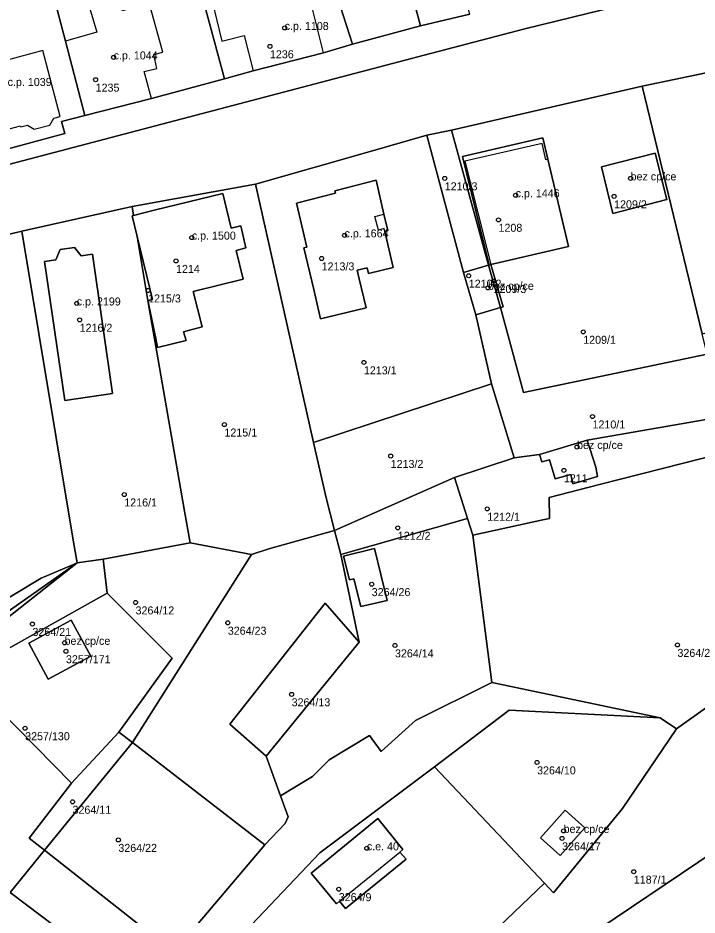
# Model space of a CAD drawing. Extents: x -878211 to -870363, y -1058464 to -1052522.
# Drawn here: x -875591.8 to -875506.9, y -1056330.6 to -1056218.5 of the extents above; entities that cross this region are included whole.
import ezdxf

# ---------------------------------------------------------------- set-up
doc = ezdxf.new("R2010")
doc.units = 0
for name, color, linetype in [('Vrstva 50', 7, 'Continuous'), ('Vrstva 51', 7, 'Continuous'), ('Vrstva 52', 7, 'Continuous')]:
    doc.layers.add(name, color=color, linetype=linetype)

msp = doc.modelspace()

# ---------------------------------------------------------------- linework, layer by layer
at = {"layer": 'Vrstva 50'}
for centre in [(-875558.5, -1056219.75994), (-875560.34, -1056222.05994), (-875579.88, -1056223.43994), (-875582.13, -1056226.22994), (-875538.49, -1056238.55994), (-875515.26, -1056238.55994), (-875529.63, -1056240.66994), (-875517.32, -1056240.80994), (-875531.77, -1056243.73994), (-875570.11, -1056245.95994), (-875551.02, -1056245.67994), (-875553.88, -1056248.56994), (-875572.08, -1056248.87994), (-875535.49, -1056250.72994), (-875532.39, -1056251.38994), (-875575.57, -1056252.56994), (-875533.08, -1056252.23994), (-875584.49, -1056254.18994), (-875584.13, -1056256.23994), (-875521.18, -1056257.73994), (-875548.6, -1056261.55994), (-875520.02, -1056268.31994), (-875566.03, -1056269.32994), (-875521.95, -1056272.12994), (-875545.25, -1056273.25994), (-875523.6, -1056275.04994), (-875578.55, -1056278.06994), (-875533.18, -1056279.85994), (-875544.36, -1056282.22994), (-875547.62, -1056289.26994), (-875577.14, -1056291.55994), (-875590.03, -1056294.24994), (-875565.61, -1056294.09994), (-875586.02, -1056296.59994), (-875585.84, -1056297.65994), (-875544.71, -1056296.92994), (-875509.4, -1056296.86994), (-875557.63, -1056303.03994), (-875590.94, -1056307.27994), (-875526.95, -1056311.54994), (-875585.02, -1056316.46994), (-875523.63, -1056320.10994), (-875579.29, -1056321.23994), (-875523.82, -1056321.03994), (-875548.23, -1056322.27994), (-875514.86, -1056325.19994), (-875551.74, -1056327.38994)]:
    msp.add_circle(centre, 0.25, dxfattribs=at)
at = {"layer": 'Vrstva 51'}
for points in [[(-875535.34, -1056218.02), (-875537.42, -1056209.89), (-875535.73, -1056209.44), (-875536.5, -1056206.5), (-875535.17, -1056203.38), (-875542.93, -1056205.06), (-875544.35, -1056199), (-875542.33, -1056196.53), (-875547.41, -1056197.68), (-875541.53, -1056219.49)], [(-875550.04, -1056221.77), (-875541.53, -1056219.49), (-875547.41, -1056197.68), (-875557.15, -1056199.6)], [(-875550.04, -1056221.77), (-875557.15, -1056199.6), (-875558.98, -1056199.96), (-875565.88, -1056201.17), (-875572.25, -1056202.45), (-875570.86, -1056208.22), (-875566.04, -1056226.13), (-875562.43, -1056225.1), (-875553.63, -1056222.88)], [(-875575.16, -1056228.56), (-875566.04, -1056226.13), (-875570.86, -1056208.22), (-875572.25, -1056202.45), (-875579.22, -1056203.75), (-875582.11, -1056204.35), (-875590.07, -1056205.98), (-875588.74, -1056210.62), (-875588.64, -1056210.95), (-875585.89, -1056221.43), (-875583.48, -1056230.71)], [(-875586.38, -1056231.46), (-875583.48, -1056230.71), (-875585.89, -1056221.43), (-875588.64, -1056210.95), (-875588.74, -1056210.62), (-875590.07, -1056205.98), (-875591.96, -1056206), (-875592.1, -1056205.15), (-875592.76, -1056205.13), (-875596.8, -1056205.03), (-875604.96, -1056205.95), (-875602.89, -1056213.43), (-875600.54, -1056221.93), (-875598.52, -1056229.84), (-875596.83, -1056235.88), (-875585.96, -1056232.94)], [(-875506.3, -1056258), (-875494.52, -1056254.85), (-875482.73, -1056251.69), (-875489.8, -1056222.05), (-875513.82, -1056227.05)], [(-875506.3, -1056258), (-875513.82, -1056227.05), (-875537.65, -1056232.55), (-875533.04, -1056249.41), (-875532.94, -1056249.39), (-875536.29, -1056235.81), (-875526.24, -1056233.49), (-875525.61, -1056236.17), (-875523.04, -1056247.06), (-875532.75, -1056249.33), (-875531.19, -1056254.59), (-875531.52, -1056254.69), (-875528.65, -1056265.31), (-875505.68, -1056260.52)], [(-875536.13, -1056250.31), (-875533.04, -1056249.41), (-875537.65, -1056232.55), (-875540.74, -1056233.15)], [(-875532.63, -1056264.23), (-875534.6, -1056255.61), (-875536.13, -1056250.31), (-875540.74, -1056233.15), (-875547.53, -1056235.13), (-875562.16, -1056239.29), (-875554.91, -1056271.57)], [(-875532.94, -1056249.39), (-875532.75, -1056249.33), (-875523.04, -1056247.06), (-875525.61, -1056236.17), (-875526.24, -1056233.49), (-875536.29, -1056235.81)], [(-875517.49, -1056242.95), (-875518.88, -1056237.11), (-875512.2, -1056235.4), (-875510.71, -1056241.21)], [(-875517.49, -1056242.95), (-875510.71, -1056241.21), (-875512.2, -1056235.4), (-875518.88, -1056237.11)], [(-875552.27, -1056282.57), (-875553.32, -1056278.5), (-875554.91, -1056271.57), (-875562.16, -1056239.29), (-875577.58, -1056242.07), (-875577.39, -1056243.18), (-875574.8, -1056242.55), (-875566.25, -1056240.46), (-875565.18, -1056244.76), (-875563.96, -1056244.48), (-875563.37, -1056247.25), (-875564.57, -1056247.55), (-875563.67, -1056251.17), (-875569.92, -1056252.7), (-875568.8, -1056257.11), (-875571.14, -1056257.73), (-875570.82, -1056258.8), (-875574.39, -1056259.68), (-875574.62, -1056258.55), (-875575.59, -1056253.82), (-875571.02, -1056280.15), (-875570.3, -1056284.09), (-875562.64, -1056285.57), (-875560.48, -1056284.86)], [(-875556.11, -1056247.24), (-875555.74, -1056247.15), (-875557.02, -1056241.66), (-875552.14, -1056240.42), (-875552.22, -1056240.1), (-875547.07, -1056238.79), (-875546.09, -1056243.02), (-875545.6, -1056245.09), (-875545.98, -1056245.19), (-875544.94, -1056249.71), (-875548.01, -1056250.44), (-875548.17, -1056249.75), (-875549.42, -1056250.04), (-875549.17, -1056251.11), (-875548.31, -1056254.72), (-875554.01, -1056256.09), (-875554.87, -1056252.45)], [(-875556.11, -1056247.24), (-875554.87, -1056252.45), (-875554.01, -1056256.09), (-875548.31, -1056254.72), (-875549.17, -1056251.11), (-875549.42, -1056250.04), (-875548.17, -1056249.75), (-875548.01, -1056250.44), (-875544.94, -1056249.71), (-875545.98, -1056245.19), (-875545.6, -1056245.09), (-875546.09, -1056243.02), (-875547.07, -1056238.79), (-875552.22, -1056240.1), (-875552.14, -1056240.42), (-875557.02, -1056241.66), (-875555.74, -1056247.15)], [(-875576.93, -1056245.83), (-875575.04, -1056253.7), (-875575.59, -1056253.82), (-875574.62, -1056258.55), (-875574.39, -1056259.68), (-875570.82, -1056258.8), (-875571.14, -1056257.73), (-875568.8, -1056257.11), (-875569.92, -1056252.7), (-875563.67, -1056251.17), (-875564.57, -1056247.55), (-875563.37, -1056247.25), (-875563.96, -1056244.48), (-875565.18, -1056244.76), (-875566.25, -1056240.46), (-875574.8, -1056242.55), (-875577.39, -1056243.18), (-875577.56, -1056243.22)], [(-875570.3, -1056284.09), (-875571.02, -1056280.15), (-875575.59, -1056253.82), (-875576.93, -1056245.83), (-875577.56, -1056243.22), (-875577.39, -1056243.18), (-875577.58, -1056242.07), (-875591.34, -1056245.14), (-875584.92, -1056283.75), (-875584.44, -1056286.61), (-875581.2, -1056286.16)], [(-875627.65, -1056278.13), (-875626.03, -1056285.45), (-875621.48, -1056302.6), (-875604.28, -1056297.72), (-875588.95, -1056288.51), (-875585.2, -1056286.93), (-875584.44, -1056286.61), (-875584.92, -1056283.75), (-875591.34, -1056245.14), (-875611.38, -1056250.03), (-875609, -1056252.61), (-875606.53, -1056264.45), (-875608, -1056264.76), (-875616.38, -1056266.78), (-875616.43, -1056266.54), (-875620.89, -1056267.5), (-875621.56, -1056264.48), (-875617.09, -1056263.51), (-875619.28, -1056253.4), (-875619.59, -1056251.97), (-875633.64, -1056255.3), (-875633.44, -1056256.06)], [(-875575.59, -1056253.82), (-875575.04, -1056253.7), (-875576.93, -1056245.83)], [(-875588.52, -1056248.94), (-875587.11, -1056248.73), (-875586.56, -1056247.43), (-875584.78, -1056247.18), (-875583.93, -1056248.25), (-875582.53, -1056248.04), (-875580.03, -1056265.43), (-875585.96, -1056266.3)], [(-875588.52, -1056248.94), (-875585.96, -1056266.3), (-875580.03, -1056265.43), (-875582.53, -1056248.04), (-875583.93, -1056248.25), (-875584.78, -1056247.18), (-875586.56, -1056247.43), (-875587.11, -1056248.73)], [(-875536.13, -1056250.31), (-875534.6, -1056255.61), (-875531.52, -1056254.69), (-875533.04, -1056249.41)], [(-875533.04, -1056249.41), (-875531.52, -1056254.69), (-875531.19, -1056254.59), (-875532.75, -1056249.33), (-875532.94, -1056249.39)], [(-875526.64, -1056273.08), (-875520.69, -1056271.27), (-875502.95, -1056268.17), (-875504.74, -1056264.41), (-875505.68, -1056260.52), (-875528.65, -1056265.31), (-875531.52, -1056254.69), (-875534.6, -1056255.61), (-875532.63, -1056264.23), (-875529.8, -1056273.48)], [(-875554.91, -1056271.57), (-875553.32, -1056278.5), (-875552.27, -1056282.57), (-875537.28, -1056275.95), (-875529.8, -1056273.48), (-875532.63, -1056264.23)], [(-875519.39, -1056275.83), (-875522.49, -1056276.71), (-875522.73, -1056275.56), (-875524.7, -1056276.1), (-875525.38, -1056273.71), (-875526.36, -1056273.99), (-875526.64, -1056273.08), (-875529.8, -1056273.48), (-875537.28, -1056275.95), (-875535.63, -1056281.06), (-875535, -1056283.13), (-875526.21, -1056281.22), (-875525.41, -1056281.05), (-875525.43, -1056278.43), (-875519.13, -1056276.83), (-875501.1, -1056272.24), (-875502.95, -1056268.17), (-875520.69, -1056271.27), (-875519.6, -1056274.64)], [(-875526.64, -1056273.08), (-875526.36, -1056273.99), (-875525.38, -1056273.71), (-875524.7, -1056276.1), (-875522.73, -1056275.56), (-875522.49, -1056276.71), (-875519.39, -1056275.83), (-875519.6, -1056274.64), (-875520.69, -1056271.27)], [(-875551.49, -1056285.55), (-875535.63, -1056281.06), (-875537.28, -1056275.95), (-875552.27, -1056282.57)], [(-875535, -1056283.13), (-875535.63, -1056281.06), (-875551.49, -1056285.55), (-875549.18, -1056296.51), (-875560.81, -1056310.75), (-875559.01, -1056315.72), (-875555.02, -1056313.3), (-875552.95, -1056311.22), (-875547.89, -1056308.16), (-875546.44, -1056310.19), (-875542.15, -1056306.3), (-875532.6, -1056301.54)], [(-875560.48, -1056284.86), (-875562.64, -1056285.57), (-875577.51, -1056309.07), (-875560.98, -1056321.86), (-875558.42, -1056319.16), (-875558.05, -1056318.34), (-875559.01, -1056315.72), (-875560.81, -1056310.75), (-875565.36, -1056306.77), (-875553.42, -1056291.66), (-875549.18, -1056296.51), (-875551.49, -1056285.55), (-875552.27, -1056282.57)], [(-875581.2, -1056286.16), (-875580.7, -1056290.38), (-875572.55, -1056298.53), (-875579.21, -1056307.75), (-875577.51, -1056309.07), (-875562.64, -1056285.57), (-875570.3, -1056284.09)], [(-875550.41, -1056288.72), (-875551.13, -1056285.78), (-875547.26, -1056284.83), (-875545.68, -1056291.29), (-875548.98, -1056292.06), (-875549.87, -1056288.59)], [(-875550.41, -1056288.72), (-875549.87, -1056288.59), (-875548.98, -1056292.06), (-875545.68, -1056291.29), (-875547.26, -1056284.83), (-875551.13, -1056285.78)], [(-875584.44, -1056286.61), (-875603.67, -1056301.75), (-875616.02, -1056310.25), (-875598.65, -1056300.43), (-875580.7, -1056290.38), (-875581.2, -1056286.16)], [(-875585.2, -1056286.93), (-875588.95, -1056288.51), (-875604.28, -1056297.72), (-875621.48, -1056302.6), (-875633.03, -1056304.67), (-875643.13, -1056304.67), (-875641.18, -1056313.35), (-875639.67, -1056321.63), (-875642.54, -1056328.24), (-875640.83, -1056329.12), (-875634.86, -1056321.67), (-875636.39, -1056320.42), (-875631.99, -1056314.79), (-875629.37, -1056316.73), (-875627.3, -1056312.52), (-875614.95, -1056305.97), (-875603.83, -1056300.24), (-875584.44, -1056286.61)], [(-875603.67, -1056301.75), (-875584.44, -1056286.61), (-875603.83, -1056300.24), (-875614.95, -1056305.97), (-875627.3, -1056312.52), (-875629.37, -1056316.73), (-875627.63, -1056318.01), (-875625.52, -1056317.14), (-875617.71, -1056311.41), (-875616.02, -1056310.25)], [(-875598.65, -1056300.43), (-875585.14, -1056314.13), (-875579.21, -1056307.75), (-875572.55, -1056298.53), (-875580.7, -1056290.38)], [(-875560.81, -1056310.75), (-875549.18, -1056296.51), (-875553.42, -1056291.66), (-875565.36, -1056306.77)], [(-875588.06, -1056301.14), (-875582.75, -1056298.27), (-875585.17, -1056293.78), (-875590.47, -1056296.66)], [(-875588.06, -1056301.14), (-875590.47, -1056296.66), (-875585.17, -1056293.78), (-875582.75, -1056298.27)], [(-875598.65, -1056300.43), (-875616.02, -1056310.25), (-875592.83, -1056327.79), (-875588.51, -1056322.53), (-875590.45, -1056321), (-875585.14, -1056314.13)], [(-875509.54, -1056307.36), (-875511.55, -1056305.98), (-875530.44, -1056305.02), (-875539.77, -1056312.09), (-875526.04, -1056326.63), (-875524.89, -1056327.84), (-875516.29, -1056317.32)], [(-875577.51, -1056309.07), (-875579.21, -1056307.75), (-875585.14, -1056314.13), (-875590.45, -1056321), (-875588.51, -1056322.53)], [(-875560.98, -1056321.86), (-875577.51, -1056309.07), (-875588.51, -1056322.53), (-875573.78, -1056334.14), (-875572.32, -1056335.22)], [(-875539.77, -1056312.09), (-875554.11, -1056322.85), (-875566.54, -1056335.93), (-875550.17, -1056350.46), (-875537.48, -1056337.59), (-875526.04, -1056326.63)], [(-875526.5, -1056320.97), (-875523.44, -1056317.52), (-875520.98, -1056319.71), (-875524.05, -1056323.16)], [(-875526.5, -1056320.97), (-875524.05, -1056323.16), (-875520.98, -1056319.71), (-875523.44, -1056317.52)], [(-875544.11, -1056322.74), (-875543.73, -1056322.43), (-875546.86, -1056318.57), (-875555.18, -1056325.37), (-875552.03, -1056329.21), (-875551.65, -1056328.9), (-875550.89, -1056329.82), (-875543.31, -1056323.65)], [(-875544.11, -1056322.74), (-875543.31, -1056323.65), (-875550.89, -1056329.82), (-875551.65, -1056328.9), (-875552.03, -1056329.21), (-875555.18, -1056325.37), (-875546.86, -1056318.57), (-875543.73, -1056322.43)], [(-875588.51, -1056322.53), (-875592.83, -1056327.79), (-875577.49, -1056339.39), (-875573.78, -1056334.14)], [(-875565.35, -1056373.86), (-875555.26, -1056383.73), (-875541.31, -1056375.12), (-875531.82, -1056371.99), (-875520.61, -1056369.18), (-875525.82, -1056349.47), (-875501.96, -1056342.97), (-875503.24, -1056337.88), (-875504.56, -1056334.43), (-875504.67, -1056322.59), (-875521.41, -1056333.83), (-875540.21, -1056349.03)], [(-875577.49, -1056339.39), (-875592.83, -1056327.79), (-875599.51, -1056336.25), (-875583.55, -1056347.97)]]:
    msp.add_lwpolyline(points, close=True, dxfattribs=at)
for points in [[(-875507, -1056214.58), (-875528.47, -1056219.85), (-875541.05, -1056223.17), (-875601.76, -1056239.12), (-875602.58, -1056239.02), (-875603.21, -1056238.75), (-875604.5, -1056237.83), (-875615.89, -1056240.16), (-875638.93, -1056245.15), (-875645.38, -1056246.43), (-875653.18, -1056248.09), (-875666.04, -1056249.45), (-875673.94, -1056250.18), (-875689.91, -1056251.66), (-875703.39, -1056253.02), (-875711.05, -1056253.52), (-875739.4, -1056255.45), (-875742.77, -1056255.38), (-875758.54, -1056255.86)], [(-875535.34, -1056218.02), (-875541.53, -1056219.49), (-875550.04, -1056221.77), (-875553.63, -1056222.88), (-875562.43, -1056225.1), (-875566.04, -1056226.13), (-875575.16, -1056228.56), (-875583.48, -1056230.71), (-875586.38, -1056231.46), (-875585.96, -1056232.94), (-875596.83, -1056235.88), (-875602.28, -1056237.37), (-875604.5, -1056237.83), (-875603.21, -1056238.75), (-875602.58, -1056239.02), (-875601.76, -1056239.12), (-875541.05, -1056223.17), (-875528.47, -1056219.85), (-875507, -1056214.58)], [(-875611.38, -1056250.03), (-875591.34, -1056245.14), (-875577.58, -1056242.07), (-875562.16, -1056239.29), (-875547.53, -1056235.13), (-875540.74, -1056233.15), (-875537.65, -1056232.55), (-875513.82, -1056227.05), (-875489.8, -1056222.05), (-875466.82, -1056219.59), (-875449.74, -1056220.14), (-875442.2, -1056221.48), (-875436.42, -1056222.58), (-875426.44, -1056224.56), (-875415.46, -1056226.72), (-875407.14, -1056228.36)], [(-875501.1, -1056272.24), (-875519.13, -1056276.83), (-875525.43, -1056278.43), (-875525.41, -1056281.05), (-875526.21, -1056281.22), (-875535, -1056283.13), (-875532.6, -1056301.54), (-875531.39, -1056301.8), (-875511.55, -1056305.98), (-875509.54, -1056307.36), (-875494.44, -1056296.62)], [(-875494.44, -1056296.62), (-875509.54, -1056307.36), (-875516.29, -1056317.32), (-875524.89, -1056327.84), (-875526.04, -1056326.63), (-875537.48, -1056337.59)], [(-875566.54, -1056335.93), (-875554.11, -1056322.85), (-875539.77, -1056312.09), (-875530.44, -1056305.02), (-875511.55, -1056305.98), (-875531.39, -1056301.8), (-875532.6, -1056301.54), (-875542.15, -1056306.3), (-875546.44, -1056310.19), (-875547.89, -1056308.16), (-875552.95, -1056311.22), (-875555.02, -1056313.3), (-875559.01, -1056315.72), (-875558.05, -1056318.34), (-875558.42, -1056319.16), (-875560.98, -1056321.86), (-875572.32, -1056335.22)], [(-875521.41, -1056333.83), (-875504.67, -1056322.59)]]:
    msp.add_lwpolyline(points, dxfattribs=at)
at = {"layer": 'Vrstva 52'}
for points in [[(-875564.33, -1056216.67), (-875567.3, -1056217.47), (-875566.36, -1056221.39), (-875563.58, -1056220.7), (-875562.43, -1056225.1), (-875553.63, -1056222.88), (-875555.74, -1056214.48), (-875562.51, -1056216.3), (-875562.91, -1056214.81), (-875564.7, -1056215.3)], [(-875585.89, -1056221.43), (-875583.48, -1056230.71), (-875575.16, -1056228.56), (-875576.05, -1056225.19), (-875574.49, -1056224.82), (-875574.86, -1056223.08), (-875573.72, -1056222.78), (-875575.43, -1056216.61), (-875578.79, -1056217.6), (-875579.22, -1056216.14), (-875582.88, -1056217.21), (-875581.98, -1056220.28)], [(-875593.35, -1056223.82), (-875594.4, -1056219.85), (-875596.12, -1056220.33), (-875596.01, -1056220.71), (-875600.54, -1056221.93), (-875598.52, -1056229.84), (-875596.9, -1056229.43), (-875595.95, -1056233.17), (-875591.51, -1056231.99), (-875591.48, -1056232.12), (-875590.66, -1056231.9), (-875589.82, -1056232.41), (-875587.86, -1056231.89), (-875587.36, -1056231.03), (-875586.56, -1056230.81), (-875588.72, -1056222.59)], [(-875526.33, -1056234.18), (-875535.99, -1056236.41), (-875532.75, -1056249.33), (-875523.04, -1056247.06), (-875525.61, -1056236.17), (-875525.85, -1056236.23)], [(-875512.2, -1056235.4), (-875518.88, -1056237.11), (-875517.49, -1056242.95), (-875510.71, -1056241.21)], [(-875557.02, -1056241.66), (-875555.74, -1056247.15), (-875556.11, -1056247.24), (-875554.87, -1056252.45), (-875554.01, -1056256.09), (-875548.31, -1056254.72), (-875549.17, -1056251.11), (-875549.42, -1056250.04), (-875548.17, -1056249.75), (-875548.01, -1056250.44), (-875544.94, -1056249.71), (-875545.98, -1056245.19), (-875546.08, -1056244.82), (-875546.77, -1056245.01), (-875547.21, -1056243.31), (-875546.09, -1056243.02), (-875547.07, -1056238.79), (-875552.22, -1056240.1), (-875552.14, -1056240.42)], [(-875577.39, -1056243.18), (-875577.56, -1056243.22), (-875576.93, -1056245.83), (-875575.04, -1056253.7), (-875575.59, -1056253.82), (-875574.62, -1056258.55), (-875574.39, -1056259.68), (-875570.82, -1056258.8), (-875571.14, -1056257.73), (-875568.8, -1056257.11), (-875569.92, -1056252.7), (-875563.67, -1056251.17), (-875564.57, -1056247.55), (-875563.37, -1056247.25), (-875563.96, -1056244.48), (-875565.18, -1056244.76), (-875566.25, -1056240.46), (-875574.8, -1056242.55)], [(-875588.52, -1056248.94), (-875585.96, -1056266.3), (-875580.03, -1056265.43), (-875582.53, -1056248.04), (-875583.93, -1056248.25), (-875584.78, -1056247.18), (-875586.56, -1056247.43), (-875587.11, -1056248.73)], [(-875533.04, -1056249.41), (-875536.13, -1056250.31), (-875534.6, -1056255.61), (-875531.52, -1056254.69), (-875531.19, -1056254.59), (-875532.75, -1056249.33), (-875532.94, -1056249.39)], [(-875520.69, -1056271.27), (-875526.64, -1056273.08), (-875526.36, -1056273.99), (-875525.38, -1056273.71), (-875524.7, -1056276.1), (-875522.73, -1056275.56), (-875522.49, -1056276.71), (-875519.39, -1056275.83), (-875519.6, -1056274.64)], [(-875585.17, -1056293.78), (-875590.47, -1056296.66), (-875588.06, -1056301.14), (-875582.75, -1056298.27)], [(-875523.44, -1056317.52), (-875526.5, -1056320.97), (-875524.05, -1056323.16), (-875520.98, -1056319.71)], [(-875546.86, -1056318.57), (-875555.18, -1056325.37), (-875552.03, -1056329.21), (-875551.65, -1056328.9), (-875544.11, -1056322.74), (-875543.73, -1056322.43)]]:
    msp.add_lwpolyline(points, close=True, dxfattribs=at)

# ---------------------------------------------------------------- texts
at = {"layer": 'Vrstva 50'}
for s, p in [('c.p. 1108', (-875558.5, -1056220.01)), ('1236', (-875560.34, -1056223.549)), ('c.p. 1044', (-875579.88, -1056223.69)), ('c.p. 1039', (-875593.13, -1056227.01)), ('1235', (-875582.13, -1056227.719)), ('bez cp/ce', (-875515.26, -1056238.81)), ('1210/3', (-875538.49, -1056240.049)), ('c.p. 1446', (-875529.63, -1056240.919)), ('1209/2', (-875517.32, -1056242.299)), ('c.p. 1664', (-875551.02, -1056245.929)), ('1208', (-875531.77, -1056245.229)), ('c.p. 1500', (-875570.11, -1056246.21)), ('1214', (-875572.08, -1056250.369)), ('1213/3', (-875553.88, -1056250.059)), ('1210/2', (-875535.49, -1056252.219)), ('bez cp/ce', (-875533.08, -1056252.49)), ('1209/3', (-875532.39, -1056252.879)), ('c.p. 2199', (-875584.49, -1056254.44)), ('1215/3', (-875575.57, -1056254.059)), ('1216/2', (-875584.13, -1056257.729)), ('1209/1', (-875521.18, -1056259.229)), ('1213/1', (-875548.6, -1056263.049)), ('1210/1', (-875520.02, -1056269.809)), ('1215/1', (-875566.03, -1056270.819)), ('bez cp/ce', (-875521.95, -1056272.379)), ('1213/2', (-875545.25, -1056274.749)), ('1211', (-875523.6, -1056276.539)), ('1216/1', (-875578.55, -1056279.559)), ('1212/1', (-875533.18, -1056281.349)), ('1212/2', (-875544.36, -1056283.719)), ('3264/26', (-875547.62, -1056290.759)), ('3264/12', (-875577.14, -1056293.049)), ('3264/21', (-875590.03, -1056295.739)), ('3264/23', (-875565.61, -1056295.589)), ('bez cp/ce', (-875586.02, -1056296.85)), ('3264/14', (-875544.71, -1056298.419)), ('3264/2', (-875509.4, -1056298.359)), ('3257/171', (-875585.84, -1056299.149)), ('3264/13', (-875557.63, -1056304.529)), ('3257/130', (-875590.94, -1056308.769)), ('3264/10', (-875526.95, -1056313.039)), ('3264/11', (-875585.02, -1056317.959)), ('bez cp/ce', (-875523.63, -1056320.36)), ('3264/22', (-875579.29, -1056322.729)), ('c.e. 40', (-875548.23, -1056322.53)), ('3264/17', (-875523.82, -1056322.529)), ('1187/1', (-875514.86, -1056326.689)), ('3264/9', (-875551.74, -1056328.879))]:
    msp.add_text(s, height=0.999996, dxfattribs=at).set_placement(p)

doc.saveas('drawing.dxf')
